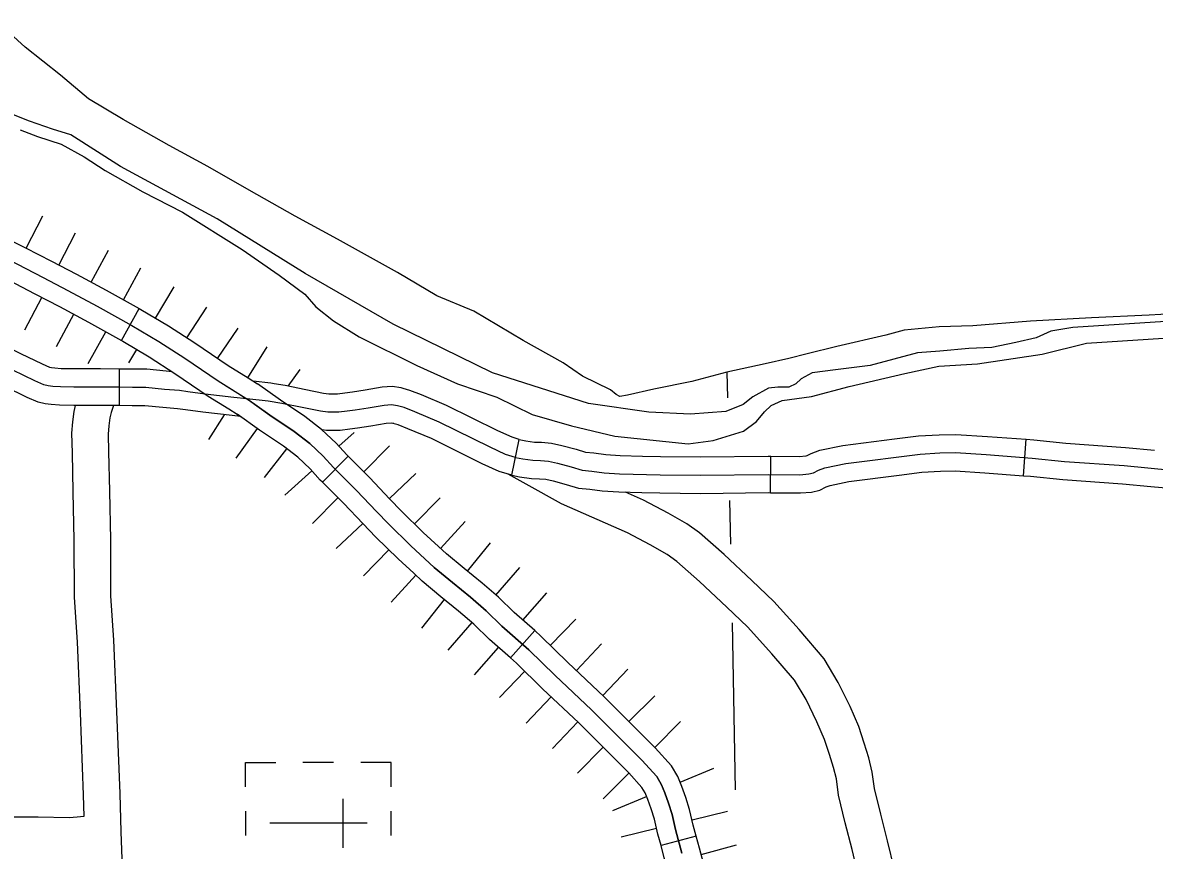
# Model space of a CAD drawing. Extents: x -117616 to 64730, y 54117 to 789866.
# Drawn here: x 63570.1 to 63663.2, y 54586 to 54654.1 of the extents above; entities that cross this region are included whole.
import ezdxf

# ---------------------------------------------------------------- set-up
doc = ezdxf.new("R2010")
doc.units = 0
for name, color, linetype in [('1', 7, 'Continuous'), ('29', 7, 'Continuous'), ('32', 7, 'Continuous'), ('35', 7, 'Continuous'), ('45', 7, 'Continuous'), ('46', 7, 'Continuous'), ('5', 7, 'Continuous'), ('57', 7, 'Continuous')]:
    doc.layers.add(name, color=color, linetype=linetype)

msp = doc.modelspace()

# ---------------------------------------------------------------- linework, layer by layer
at = {"layer": '1'}
for points in [[(63600.979, 54633.538), (63596.054, 54636.29), (63592.569, 54638.178), (63588.779, 54640.309), (63585.373, 54642.263), (63582.204, 54643.98), (63578.413, 54646.141), (63575.57, 54647.829), (63573.26, 54649.783), (63570.358, 54652.092), (63568.107, 54654.105)], [(63665.696, 54630.193), (63662.818, 54630.03), (63658.066, 54629.813), (63653.069, 54629.542), (63648.317, 54629.162), (63645.548, 54629.08), (63642.669, 54628.782), (63641.149, 54628.375), (63637.13, 54627.452), (63634.686, 54626.855), (63633.165, 54626.447), (63631.237, 54626.013), (63628.087, 54625.334), (63625.209, 54624.574), (63622.059, 54623.923), (63619.914, 54623.434), (63619.262, 54623.326), (63618.964, 54623.489), (63618.502, 54623.869), (63616.194, 54625.009), (63614.619, 54626.094), (63611.333, 54627.94), (63607.26, 54630.356), (63604.227, 54631.631), (63600.979, 54633.538)]]:
    msp.add_lwpolyline(points, dxfattribs=at)
at = {"layer": '29'}
for p, q in [((63570.441, 54635.53), (63571.81, 54638.199)), ((63570.441, 54635.53), (63571.81, 54638.199)), ((63573.118, 54634.152), (63574.507, 54636.811)), ((63575.787, 54632.736), (63577.214, 54635.375)), ((63578.432, 54631.288), (63579.884, 54633.913)), ((63578.432, 54631.288), (63579.884, 54633.913)), ((63581.076, 54629.774), (63582.612, 54632.351)), ((63570.341, 54628.833), (63571.73, 54631.492)), ((63583.666, 54628.156), (63585.292, 54630.677)), ((63572.934, 54627.458), (63574.361, 54630.097)), ((63575.527, 54626.038), (63576.979, 54628.663)), ((63575.527, 54626.038), (63576.979, 54628.663)), ((63586.187, 54626.468), (63587.87, 54628.951)), ((63586.187, 54626.468), (63587.87, 54628.951)), ((63578.894, 54626.11), (63579.541, 54627.197)), ((63588.663, 54624.872), (63590.257, 54627.413)), ((63591.981, 54624.183), (63592.967, 54625.552)), ((63585.475, 54619.789), (63586.755, 54621.83)), ((63587.706, 54618.251), (63589.459, 54620.685)), ((63596.169, 54619.233), (63597.433, 54620.376)), ((63598.205, 54617.142), (63600.317, 54619.273)), ((63590.049, 54616.659), (63591.892, 54619.027)), ((63590.049, 54616.659), (63591.892, 54619.027)), ((63591.72, 54615.207), (63593.945, 54617.22)), ((63600.313, 54614.932), (63602.501, 54616.985)), ((63600.313, 54614.932), (63602.501, 54616.985)), ((63593.98, 54612.882), (63596.093, 54615.012)), ((63602.381, 54612.847), (63604.483, 54614.988)), ((63595.937, 54610.828), (63598.125, 54612.88)), ((63595.937, 54610.828), (63598.125, 54612.88)), ((63604.531, 54610.826), (63606.561, 54613.035)), ((63606.744, 54608.945), (63608.629, 54611.279)), ((63606.744, 54608.945), (63608.629, 54611.279)), ((63598.178, 54608.565), (63600.28, 54610.706)), ((63609.084, 54606.988), (63611.047, 54609.257)), ((63600.471, 54606.408), (63602.501, 54608.617)), ((63611.286, 54604.932), (63613.27, 54607.182)), ((63602.973, 54604.278), (63604.858, 54606.611)), ((63602.973, 54604.278), (63604.858, 54606.611)), ((63605.157, 54602.452), (63607.12, 54604.72)), ((63613.557, 54602.859), (63615.653, 54605.005)), ((63613.557, 54602.859), (63615.653, 54605.005)), ((63607.317, 54600.432), (63609.302, 54602.682)), ((63615.697, 54600.789), (63617.761, 54602.967)), ((63609.365, 54598.566), (63611.461, 54600.712)), ((63609.365, 54598.566), (63611.461, 54600.712)), ((63617.875, 54598.726), (63619.939, 54600.903)), ((63611.571, 54596.434), (63613.634, 54598.611)), ((63620.028, 54596.578), (63622.15, 54598.698)), ((63620.028, 54596.578), (63622.15, 54598.698)), ((63613.748, 54594.37), (63615.812, 54596.548)), ((63622.148, 54594.455), (63624.27, 54596.576)), ((63615.783, 54592.337), (63617.906, 54594.457)), ((63615.783, 54592.337), (63617.906, 54594.457)), ((63617.904, 54590.215), (63620.026, 54592.335)), ((63624.239, 54591.586), (63627.004, 54592.749)), ((63618.709, 54589.259), (63621.474, 54590.422)), ((63625.214, 54588.495), (63628.131, 54589.193)), ((63625.214, 54588.495), (63628.131, 54589.193)), ((63619.378, 54587.099), (63622.296, 54587.797)), ((63619.378, 54587.099), (63622.296, 54587.797)), ((63625.964, 54585.636), (63628.86, 54586.42))]:
    msp.add_line(p, q, dxfattribs=at)
msp.add_lwpolyline([(63568.26, 54634.962), (63571.843, 54633.126), (63573.872, 54632.066), (63576.29, 54630.759), (63579.131, 54629.187), (63581.354, 54627.862), (63583.49, 54626.485), (63586.225, 54624.63), (63588.731, 54623.059), (63590.495, 54621.787), (63592.489, 54620.462), (63593.76, 54619.473), (63594.872, 54618.431), (63595.719, 54617.495), (63597.625, 54615.605), (63599.248, 54613.875), (63600.236, 54612.85), (63602.072, 54611.049), (63604.013, 54609.265), (63605.513, 54608.011), (63606.978, 54606.828), (63608.283, 54605.697), (63609.572, 54604.443), (63611.795, 54602.483), (63613.966, 54600.364), (63616.948, 54597.538), (63618.571, 54595.913), (63621.095, 54593.387), (63622.313, 54592.045), (63622.701, 54591.374), (63622.983, 54590.703), (63623.283, 54589.855), (63623.566, 54588.937), (63623.865, 54587.683), (63624.377, 54585.758)], dxfattribs=at)
at = {"layer": '32'}
msp.add_line((63578.101, 54625.595), (63578.082, 54622.595), dxfattribs=at)
for points in [[(63576.531, 54625.605), (63574.379, 54625.605), (63573.318, 54625.614), (63572.784, 54625.654), (63572.526, 54625.687), (63572.376, 54625.722), (63571.77, 54625.984), (63570.013, 54626.85), (63567.841, 54627.936), (63567.222, 54628.23)], [(63576.531, 54622.605), (63574.367, 54622.605), (63573.192, 54622.615), (63572.485, 54622.669), (63571.992, 54622.73), (63571.427, 54622.864), (63570.511, 54623.26), (63568.679, 54624.163), (63566.528, 54625.239), (63565.937, 54625.519)], [(63576.531, 54624.105), (63574.373, 54624.105), (63573.255, 54624.115), (63572.635, 54624.162), (63572.259, 54624.209), (63571.902, 54624.293), (63571.14, 54624.622), (63569.346, 54625.506)], [(63578.101, 54625.595), (63576.54, 54625.605)], [(63582.46, 54625.371), (63581.967, 54625.415), (63580.361, 54625.573), (63579.196, 54625.573), (63578.138, 54625.595), (63578.101, 54625.595)], [(63582.46, 54625.371), (63582.662, 54625.234), (63585.407, 54623.372), (63587.115, 54622.31), (63587.807, 54621.879), (63588.062, 54621.695)], [(63588.6, 54623.153), (63587.532, 54623.248), (63585.167, 54623.531), (63583.736, 54623.726), (63583.042, 54623.813), (63581.827, 54623.921), (63580.287, 54624.073), (63579.181, 54624.073), (63578.118, 54624.095), (63576.531, 54624.105)], [(63578.082, 54622.595), (63576.521, 54622.605)], [(63588.062, 54621.695), (63587.376, 54621.756), (63584.977, 54622.043), (63583.541, 54622.239), (63582.882, 54622.321), (63581.686, 54622.428), (63580.213, 54622.573), (63579.165, 54622.573), (63578.098, 54622.595), (63578.083, 54622.595)]]:
    msp.add_lwpolyline(points, dxfattribs=at)
at = {"layer": '35'}
for points in [[(63574.1, 54644.865), (63572.613, 54645.34), (63570.715, 54646.005), (63569.259, 54646.575)], [(63569.955, 54645.277), (63571.379, 54644.738), (63573.309, 54644.105), (63575.208, 54643.06), (63576.948, 54641.92), (63580.049, 54640.178), (63583.308, 54638.5), (63588.212, 54635.428), (63591.249, 54633.307), (63593.369, 54631.755), (63594.255, 54630.71), (63595.711, 54629.57), (63597.831, 54628.24), (63602.577, 54625.896), (63605.931, 54624.376), (63609.158, 54623.268), (63612.069, 54621.843), (63615.297, 54620.925), (63618.872, 54620.07), (63624.884, 54619.436), (63626.94, 54619.721), (63629.44, 54620.481), (63630.516, 54621.273), (63631.18, 54622.065), (63631.718, 54622.603), (63632.636, 54623.015), (63635.04, 54623.331), (63638.141, 54624.155), (63642.729, 54625.231), (63645.514, 54625.833), (63648.709, 54626.023), (63654.025, 54626.815), (63657.664, 54627.733), (63665.7, 54628.24)], [(63665.009, 54629.558), (63656.525, 54629.022), (63654.738, 54628.709), (63653.533, 54628.173), (63651.836, 54627.771), (63649.871, 54627.368), (63647.995, 54627.279), (63645.584, 54627.056), (63643.753, 54626.922), (63639.868, 54625.894), (63637.01, 54625.536), (63635.089, 54625.268), (63634.196, 54624.776), (63633.75, 54624.374), (63633.169, 54624.106), (63632.276, 54624.106), (63631.517, 54624.016), (63630.222, 54623.301), (63629.418, 54622.676), (63627.989, 54622.095), (63625.086, 54621.871), (63621.648, 54622.05), (63616.691, 54622.765), (63608.787, 54625.268), (63600.615, 54629.29), (63593.381, 54633.447), (63586.146, 54637.961), (63578.197, 54642.251), (63574.1, 54644.865)]]:
    msp.add_lwpolyline(points, dxfattribs=at)
at = {"layer": '45'}
for p, q in [((63578.278, 54627.945), (63579.73, 54630.57)), ((63610.383, 54616.853), (63610.998, 54619.789)), ((63652.474, 54616.816), (63652.697, 54619.808)), ((63596.921, 54618.416), (63594.809, 54616.285)), ((63631.659, 54615.417), (63631.682, 54618.417)), ((63612.269, 54604.064), (63610.285, 54601.814)), ((63625.561, 54587.145), (63622.661, 54586.374))]:
    msp.add_line(p, q, dxfattribs=at)
for points in [[(63558.343, 54641.585), (63561.149, 54639.501), (63563.249, 54637.965), (63564.449, 54637.152), (63566.584, 54635.863), (63568.26, 54634.962), (63571.843, 54633.126), (63573.872, 54632.066), (63576.29, 54630.759), (63579.131, 54629.187), (63581.354, 54627.862), (63583.49, 54626.485), (63586.225, 54624.63), (63588.6, 54623.153)], [(63561.637, 54641.007), (63562.039, 54640.709), (63564.112, 54639.192), (63565.257, 54638.416), (63567.327, 54637.167), (63568.958, 54636.291), (63570.374, 54635.565)], [(63570.374, 54635.565), (63572.532, 54634.458), (63574.576, 54633.391), (63577.009, 54632.075), (63579.73, 54630.57)], [(63569.005, 54632.895), (63571.153, 54631.793), (63573.168, 54630.741), (63575.57, 54629.443), (63578.278, 54627.945)], [(63579.73, 54630.57), (63579.878, 54630.488), (63582.145, 54629.137), (63584.317, 54627.736), (63587.042, 54625.888), (63588.7, 54624.857)], [(63578.278, 54627.945), (63578.384, 54627.886), (63580.564, 54626.587), (63582.662, 54625.234), (63585.407, 54623.372), (63587.115, 54622.31)], [(63588.7, 54624.857), (63589.477, 54624.37)], [(63590.85, 54624.378), (63590.568, 54624.424), (63589.106, 54624.602)], [(63596.921, 54618.416), (63596.804, 54618.532), (63595.943, 54619.483), (63594.736, 54620.615), (63593.366, 54621.681), (63591.349, 54623.021), (63589.477, 54624.37)], [(63601.462, 54623.998), (63601.287, 54624.05), (63600.539, 54624.143), (63599.718, 54624.088), (63598.329, 54623.857), (63597.293, 54623.7), (63596.655, 54623.62), (63596.043, 54623.533), (63595.788, 54623.533), (63595.344, 54623.533), (63594.89, 54623.593), (63593.45, 54623.885), (63591.732, 54624.233), (63590.85, 54624.378)], [(63610.998, 54619.789), (63610.405, 54619.975), (63609.25, 54620.507), (63605.024, 54622.591), (63602.971, 54623.463), (63602.006, 54623.836), (63601.462, 54623.998)], [(63610.69, 54618.321), (63609.871, 54618.569), (63608.604, 54619.153), (63604.399, 54621.227), (63602.407, 54622.073), (63601.522, 54622.415), (63600.979, 54622.576), (63600.496, 54622.637), (63599.892, 54622.597), (63598.564, 54622.375), (63597.498, 54622.214), (63596.854, 54622.133), (63596.15, 54622.033), (63595.788, 54622.033), (63595.245, 54622.033), (63594.641, 54622.113), (63593.152, 54622.415), (63591.462, 54622.758), (63590.356, 54622.939), (63588.6, 54623.153)], [(63624.377, 54585.758), (63623.865, 54587.683), (63623.566, 54588.937), (63623.283, 54589.855), (63622.983, 54590.703), (63622.701, 54591.374), (63622.313, 54592.045), (63621.095, 54593.387), (63618.571, 54595.913), (63616.948, 54597.538), (63613.966, 54600.364), (63611.795, 54602.483), (63609.572, 54604.443), (63608.283, 54605.697), (63606.978, 54606.828), (63605.513, 54608.011), (63604.013, 54609.265), (63602.072, 54611.049), (63600.236, 54612.85), (63599.248, 54613.875), (63597.625, 54615.605), (63595.719, 54617.495), (63594.872, 54618.431), (63593.76, 54619.473), (63592.489, 54620.462), (63590.495, 54621.787), (63588.6, 54623.153)], [(63587.115, 54622.31), (63587.807, 54621.879)], [(63594.809, 54616.285), (63594.634, 54616.459), (63593.801, 54617.379), (63592.784, 54618.332), (63591.613, 54619.244), (63589.642, 54620.553), (63587.807, 54621.879)], [(63600.67, 54621.103), (63600.452, 54621.131), (63600.066, 54621.105), (63598.8, 54620.894), (63597.703, 54620.728), (63597.053, 54620.647), (63596.257, 54620.533), (63595.788, 54620.533), (63595.145, 54620.533), (63594.778, 54620.582)], [(63610.383, 54616.853), (63609.337, 54617.164), (63607.958, 54617.799), (63603.774, 54619.863), (63601.843, 54620.683), (63601.037, 54620.995), (63600.609, 54621.121)], [(63641.871, 54619.837), (63643.834, 54620.084), (63645.545, 54620.189), (63646.927, 54620.211), (63649.51, 54620.046), (63652.697, 54619.808)], [(63610.998, 54619.789), (63611.537, 54619.676), (63612.247, 54619.583), (63612.841, 54619.564), (63613.644, 54619.491), (63614.494, 54619.302), (63615.681, 54618.984), (63616.451, 54618.744), (63617.134, 54618.692), (63618.131, 54618.553), (63619.313, 54618.478), (63621.148, 54618.433)], [(63631.682, 54618.417), (63634.02, 54618.399), (63634.603, 54618.446), (63634.689, 54618.464), (63635.004, 54618.629), (63635.721, 54618.905), (63637.63, 54619.305), (63641.871, 54619.837)], [(63652.697, 54619.808), (63653.323, 54619.761), (63655.976, 54619.48), (63660.875, 54619.138), (63663.245, 54618.918)], [(63604.348, 54610.994), (63603.105, 54612.137), (63601.302, 54613.906), (63600.335, 54614.908), (63598.7, 54616.651), (63596.921, 54618.416)], [(63610.69, 54618.321), (63611.286, 54618.196), (63612.125, 54618.086), (63612.748, 54618.066), (63613.412, 54618.006), (63614.137, 54617.845), (63615.263, 54617.542), (63616.169, 54617.261), (63616.974, 54617.2), (63617.979, 54617.059), (63619.247, 54616.979), (63622.587, 54616.898), (63625.907, 54616.858), (63631.48, 54616.918), (63634.075, 54616.898), (63634.819, 54616.959), (63635.202, 54617.039), (63635.624, 54617.261), (63636.147, 54617.462), (63637.878, 54617.824), (63643.974, 54618.59), (63645.603, 54618.69), (63646.891, 54618.71), (63649.406, 54618.549), (63653.188, 54618.267), (63655.844, 54617.985), (63660.753, 54617.643), (63664.656, 54617.281)], [(63621.148, 54618.433), (63622.614, 54618.398), (63625.907, 54618.358), (63631.477, 54618.418), (63631.682, 54618.417)], [(63610.383, 54616.853), (63611.034, 54616.717), (63612.003, 54616.589), (63612.656, 54616.568), (63613.181, 54616.52), (63613.779, 54616.387), (63614.846, 54616.101), (63615.886, 54615.778), (63616.813, 54615.708), (63617.828, 54615.566), (63619.181, 54615.48), (63621.075, 54615.434)], [(63631.659, 54615.417), (63634.13, 54615.398), (63635.036, 54615.471), (63635.714, 54615.614), (63636.244, 54615.892), (63636.573, 54616.019), (63638.125, 54616.344), (63642.244, 54616.861)], [(63642.244, 54616.861), (63644.114, 54617.095), (63645.661, 54617.191), (63646.855, 54617.21), (63649.302, 54617.053), (63652.474, 54616.816)], [(63652.474, 54616.816), (63653.053, 54616.773), (63655.713, 54616.491), (63660.632, 54616.148), (63662.968, 54615.931)], [(63602.318, 54608.785), (63601.039, 54609.961), (63599.171, 54611.794), (63598.161, 54612.841), (63596.549, 54614.559), (63594.809, 54616.285)], [(63662.968, 54615.931), (63664.514, 54615.787), (63668.496, 54615.399), (63669.998, 54615.378), (63670.974, 54615.378), (63671.811, 54615.378), (63673.269, 54615.322), (63673.377, 54615.304)], [(63621.075, 54615.434), (63622.56, 54615.398), (63625.906, 54615.358), (63631.482, 54615.418), (63631.659, 54615.417)], [(63612.269, 54604.064), (63610.591, 54605.544), (63609.298, 54606.803), (63607.94, 54607.978), (63606.465, 54609.17), (63605.002, 54610.393), (63604.348, 54610.994)], [(63610.285, 54601.814), (63608.552, 54603.343), (63607.269, 54604.592), (63606.015, 54605.677), (63604.56, 54606.852), (63603.024, 54608.137), (63602.318, 54608.785)], [(63619.937, 54596.668), (63619.633, 54596.973), (63617.995, 54598.613), (63615.006, 54601.445), (63612.816, 54603.583), (63612.269, 54604.064)], [(63617.815, 54594.548), (63617.51, 54594.853), (63615.901, 54596.463), (63612.926, 54599.283), (63610.774, 54601.383), (63610.285, 54601.814)], [(63625.561, 54587.145), (63625.32, 54588.05), (63625.013, 54589.332), (63624.708, 54590.326), (63624.383, 54591.244), (63624.047, 54592.043), (63623.531, 54592.935), (63622.182, 54594.422), (63619.937, 54596.668)], [(63622.661, 54586.374), (63622.411, 54587.315), (63622.118, 54588.541), (63621.859, 54589.384), (63621.584, 54590.161), (63621.355, 54590.705), (63621.094, 54591.156), (63620.008, 54592.353), (63617.815, 54594.548)], [(63628.203, 54576.993), (63628.152, 54577.153), (63627.735, 54578.875), (63627.171, 54580.924), (63626.571, 54583.393), (63625.826, 54586.146), (63625.561, 54587.145)], [(63625.342, 54576.09), (63625.261, 54576.348), (63624.831, 54578.123), (63624.266, 54580.171), (63623.665, 54582.647), (63622.928, 54585.369), (63622.661, 54586.374)]]:
    msp.add_lwpolyline(points, dxfattribs=at)
at = {"layer": '46'}
for points in [[(63574.476, 54622.605), (63574.369, 54622.106), (63574.252, 54621.238), (63574.181, 54620.308), (63574.224, 54618.701), (63574.286, 54615.489), (63574.369, 54611.495), (63574.39, 54606.812), (63574.64, 54603.113), (63574.871, 54597.284), (63575.139, 54590.55), (63575.182, 54588.776)], [(63577.627, 54622.598), (63577.418, 54622.017), (63577.327, 54621.59), (63577.237, 54620.922), (63577.184, 54620.234), (63577.223, 54618.77), (63577.286, 54615.549), (63577.369, 54611.533), (63577.389, 54606.92), (63577.636, 54603.274), (63577.869, 54597.403), (63578.137, 54590.646), (63578.214, 54587.504)], [(63638.946, 54583.704), (63638.376, 54586.046), (63637.822, 54588.243), (63637.267, 54590.524), (63637.09, 54591.868), (63636.864, 54592.79), (63636.526, 54593.86), (63636.115, 54595.095), (63635.482, 54596.566), (63634.594, 54598.382), (63633.643, 54599.997), (63631.785, 54602.158), (63629.778, 54604.379), (63628.082, 54605.999), (63625.831, 54608.115), (63623.973, 54609.747), (63623.163, 54610.316), (63621.78, 54611.12), (63619.916, 54612.11), (63614.486, 54614.51), (63611.561, 54616.125), (63610.086, 54616.941)], [(63641.864, 54584.4), (63641.287, 54586.768), (63640.734, 54588.964), (63640.22, 54591.077), (63640.042, 54592.424), (63639.754, 54593.6), (63639.38, 54594.786), (63638.921, 54596.163), (63638.209, 54597.819), (63637.238, 54599.804), (63636.093, 54601.75), (63634.036, 54604.142), (63631.93, 54606.472), (63630.146, 54608.177), (63627.849, 54610.336), (63625.831, 54612.108), (63624.782, 54612.845), (63623.238, 54613.743), (63621.227, 54614.811), (63619.744, 54615.466)], [(63575.182, 54588.776), (63574.634, 54588.702), (63573.981, 54588.658), (63571.433, 54588.709), (63566.43, 54588.709), (63561.572, 54588.727), (63554.248, 54588.483), (63551.261, 54588.581), (63546.773, 54588.445), (63540.153, 54588.337), (63534.378, 54588.093), (63529.931, 54587.852), (63525.314, 54587.852)], [(63578.214, 54587.504), (63578.389, 54583.02), (63578.552, 54580.058), (63578.607, 54576.299), (63578.66, 54571.407), (63578.875, 54566.567), (63579.037, 54562.385), (63579.307, 54556.867), (63579.432, 54552.094)]]:
    msp.add_lwpolyline(points, dxfattribs=at)
at = {"layer": '5'}
for points in [[(63628.087, 54625.334), (63628.13, 54623.227)], [(63628.299, 54614.781), (63628.371, 54611.17)], [(63628.501, 54604.691), (63628.775, 54590.964)]]:
    msp.add_lwpolyline(points, dxfattribs=at)
at = {"layer": '57'}
for p, q in [((63595.709, 54593.207), (63593.209, 54593.207)), ((63596.477, 54590.207), (63596.477, 54586.189)), ((63588.477, 54589.196), (63588.477, 54587.196)), ((63600.477, 54587.196), (63600.477, 54589.196)), ((63598.477, 54588.207), (63590.477, 54588.207)), ((63594.477, 54588.207), (63594.477, 54588.207)), ((63594.477, 54588.207), (63594.477, 54588.207))]:
    msp.add_line(p, q, dxfattribs=at)
for points in [[(63588.477, 54591.207), (63588.477, 54593.207), (63590.977, 54593.207)], [(63600.477, 54591.207), (63600.477, 54593.207), (63597.977, 54593.207)]]:
    msp.add_lwpolyline(points, dxfattribs=at)

doc.saveas('drawing.dxf')
